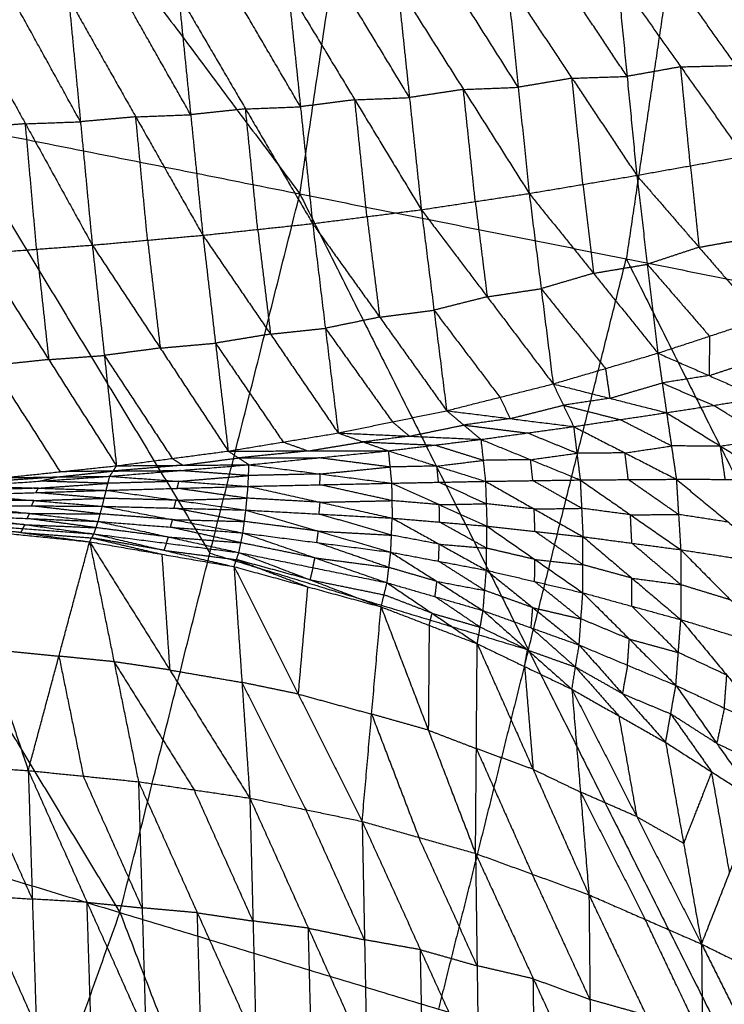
# Model space of a CAD drawing. Header units: millimetres. Extents: x -106 to 110, y -96 to 120.
# Tile 688 of 1020: x 72 to 79, y -11 to -1. Entities that reach past the tile are written whole.
import ezdxf

# ---------------------------------------------------------------- set-up
doc = ezdxf.new("R2010")
doc.units = ezdxf.units.MM
doc.header["$MEASUREMENT"] = 0
doc.layers.add('Default', color=7, linetype='Continuous', true_color=0x000000)

msp = doc.modelspace()

# ---------------------------------------------------------------- linework, layer by layer
at = {"layer": 'Default'}
for points in [[(68.8836, 5.3501, 4.1879), (71.8404, 1.3946, 4.4319), (74.7971, -2.5609, 4.6759)], [(74.7971, -2.5609, 4.6759), (75.3328, 1.0506, 4.6759), (75.8685, 4.6621, 4.6759)], [(75.8685, 4.6621, 4.6759), (78.5518, 0.4103, 5.1322), (81.235, -3.8414, 5.5886)], [(78.5518, 0.4103, 5.1322), (78.2839, -1.3954, 5.1322), (78.016, -3.2012, 5.1322)], [(76.8418, -0.4638, -0.7797), (76.9503, -1.5102, -0.3114), (77.0588, -2.5565, 0.1568)], [(76.8418, -0.4638, -0.7797), (77.4805, -1.4212, -0.1803), (78.1191, -2.3786, 0.419)], [(78.0237, -1.4032, -0.0255), (77.7043, -0.9245, -0.3251), (77.385, -0.4458, -0.6248)], [(77.9282, -0.4278, -0.4699), (78.0237, -1.4032, -0.0255), (78.1191, -2.3786, 0.419)], [(77.9282, -0.4278, -0.4699), (78.5526, -1.3085, 0.1173), (79.177, -2.1892, 0.7045)], [(79.098, -1.2955, 0.2883), (78.7858, -0.8551, -0.0053), (78.4736, -0.4148, -0.2989)], [(74.8033, -1.7023, -0.8018), (74.4727, -1.1371, -1.1078), (74.1421, -0.5718, -1.4138)], [(74.6835, -0.5506, -1.3042), (74.8033, -1.7023, -0.8018), (74.923, -2.854, -0.2994)], [(74.6835, -0.5506, -1.3042), (75.3392, -1.6337, -0.6933), (75.9948, -2.7169, -0.0823)], [(75.878, -1.6118, -0.5698), (75.5502, -1.0702, -0.8752), (75.2224, -0.5287, -1.1807)], [(75.7612, -0.5067, -1.0572), (75.878, -1.6118, -0.5698), (75.9948, -2.7169, -0.0823)], [(75.7612, -0.5067, -1.0572), (76.41, -1.5316, -0.4502), (77.0588, -2.5565, 0.1568)], [(76.9503, -1.5102, -0.3114), (76.6259, -0.9977, -0.6149), (76.3015, -0.4853, -0.9184)], [(71.4325, -0.6742, -1.8775), (72.0915, -1.87, -1.274), (72.7504, -3.0657, -0.6706)], [(72.634, -1.8502, -1.1924), (72.3045, -1.2523, -1.4942), (71.9751, -0.6544, -1.7959)], [(72.5176, -0.6346, -1.7143), (72.634, -1.8502, -1.1924), (72.7504, -3.0657, -0.6706)], [(72.5176, -0.6346, -1.7143), (73.1792, -1.8017, -1.105), (73.8407, -2.9688, -0.4958)], [(73.7207, -1.7809, -1.0096), (73.3899, -1.1974, -1.3142), (73.0591, -0.6138, -1.6189)], [(73.6006, -0.5931, -1.5235), (73.7207, -1.7809, -1.0096), (73.8407, -2.9688, -0.4958)], [(73.6006, -0.5931, -1.5235), (74.2618, -1.7235, -0.9115), (74.923, -2.854, -0.2994)], [(67.9133, -1.1916, 4.1879), (70.4681, -5.4178, 4.4319), (73.0229, -9.6441, 4.6759)], [(67.9133, -1.1916, 4.1879), (71.3552, -1.8762, 4.4319), (74.7971, -2.5609, 4.6759)], [(78.5526, -1.3085, 0.1173), (78.2881, -1.3558, 0.0459), (78.0237, -1.4032, -0.0255)], [(78.5526, -1.3085, 0.1173), (78.8253, -1.302, 0.2028), (79.098, -1.2955, 0.2883)], [(78.6481, -2.2839, 0.5618), (78.6003, -1.7962, 0.3395), (78.5526, -1.3085, 0.1173)], [(77.4805, -1.4212, -0.1803), (77.2154, -1.4657, -0.2459), (76.9503, -1.5102, -0.3114)], [(77.4805, -1.4212, -0.1803), (77.7521, -1.4122, -0.1029), (78.0237, -1.4032, -0.0255)], [(77.589, -2.4676, 0.2879), (77.5347, -1.9444, 0.0538), (77.4805, -1.4212, -0.1803)], [(76.41, -1.5316, -0.4502), (76.144, -1.5717, -0.51), (75.878, -1.6118, -0.5698)], [(76.41, -1.5316, -0.4502), (76.6802, -1.5209, -0.3808), (76.9503, -1.5102, -0.3114)], [(76.5268, -2.6367, 0.0372), (76.4684, -2.0842, -0.2065), (76.41, -1.5316, -0.4502)], [(75.3392, -1.6337, -0.6933), (75.0712, -1.668, -0.7475), (74.8033, -1.7023, -0.8018)], [(75.3392, -1.6337, -0.6933), (75.6086, -1.6228, -0.6315), (75.878, -1.6118, -0.5698)], [(75.4589, -2.7854, -0.1909), (75.3991, -2.2096, -0.4421), (75.3392, -1.6337, -0.6933)], [(74.2618, -1.7235, -0.9115), (73.9913, -1.7522, -0.9605), (73.7207, -1.7809, -1.0096)], [(74.2618, -1.7235, -0.9115), (74.5326, -1.7129, -0.8566), (74.8033, -1.7023, -0.8018)], [(74.3819, -2.9114, -0.3976), (74.3219, -2.3175, -0.6545), (74.2618, -1.7235, -0.9115)], [(73.1792, -1.8017, -1.105), (72.9066, -1.8259, -1.1487), (72.634, -1.8502, -1.1924)], [(73.1792, -1.8017, -1.105), (73.4499, -1.7913, -1.0573), (73.7207, -1.7809, -1.0096)], [(73.2956, -3.0172, -0.5832), (73.2374, -2.4095, -0.8441), (73.1792, -1.8017, -1.105)], [(71.3552, -1.8762, 4.4319), (72.6326, -3.9893, 4.5539), (73.91, -6.1025, 4.6759)], [(72.0915, -1.87, -1.274), (71.8172, -1.8904, -1.3124), (71.5429, -1.9109, -1.3508)], [(72.0915, -1.87, -1.274), (72.3627, -1.8601, -1.2332), (72.634, -1.8502, -1.1924)], [(72.2018, -3.1066, -0.7474), (72.1466, -2.4883, -1.0107), (72.0915, -1.87, -1.274)], [(78.1191, -2.3786, 0.419), (78.6481, -2.2839, 0.5618), (79.177, -2.1892, 0.7045)], [(78.6481, -2.2839, 0.5618), (78.6905, -2.6856, 0.9132), (78.7329, -3.0873, 1.2647)], [(77.0588, -2.5565, 0.1568), (77.589, -2.4676, 0.2879), (78.1191, -2.3786, 0.419)], [(78.1191, -2.3786, 0.419), (78.2231, -3.2549, 1.1738), (78.3271, -4.1311, 1.9287)], [(78.1191, -2.3786, 0.419), (78.7329, -3.0873, 1.2647), (79.3467, -3.796, 2.1105)], [(77.589, -2.4676, 0.2879), (77.641, -2.9057, 0.6653), (77.693, -3.3438, 1.0427)], [(73.0229, -9.6441, 4.6759), (73.91, -6.1025, 4.6759), (74.7971, -2.5609, 4.6759)], [(74.7971, -2.5609, 4.6759), (77.0507, -7.0552, 5.1322), (79.3042, -11.5495, 5.5886)], [(74.7971, -2.5609, 4.6759), (78.016, -3.2012, 5.1322), (81.235, -3.8414, 5.5886)], [(75.9948, -2.7169, -0.0823), (76.5268, -2.6367, 0.0372), (77.0588, -2.5565, 0.1568)], [(77.0588, -2.5565, 0.1568), (77.1766, -3.4953, 0.9565), (77.2945, -4.4341, 1.7562)], [(77.0588, -2.5565, 0.1568), (77.693, -3.3438, 1.0427), (78.3271, -4.1311, 1.9287)], [(74.923, -2.854, -0.2994), (75.4589, -2.7854, -0.1909), (75.9948, -2.7169, -0.0823)], [(75.9948, -2.7169, -0.0823), (76.1199, -3.7075, 0.7552), (76.245, -4.6981, 1.5926)], [(75.9948, -2.7169, -0.0823), (76.6446, -3.5755, 0.8369), (77.2945, -4.4341, 1.7562)], [(76.5268, -2.6367, 0.0372), (76.5857, -3.1061, 0.4371), (76.6446, -3.5755, 0.8369)], [(75.4589, -2.7854, -0.1909), (75.5215, -3.2807, 0.2279), (75.584, -3.776, 0.6466)], [(73.8407, -2.9688, -0.4958), (74.3819, -2.9114, -0.3976), (74.923, -2.854, -0.2994)], [(74.3819, -2.9114, -0.3976), (74.4449, -3.4273, 0.0367), (74.5078, -3.9432, 0.471)], [(74.923, -2.854, -0.2994), (75.049, -3.8858, 0.5691), (75.1749, -4.9177, 1.4377)], [(74.923, -2.854, -0.2994), (75.584, -3.776, 0.6466), (76.245, -4.6981, 1.5926)], [(72.7504, -3.0657, -0.6706), (73.2956, -3.0172, -0.5832), (73.8407, -2.9688, -0.4958)], [(73.8407, -2.9688, -0.4958), (73.9655, -4.0324, 0.3984), (74.0902, -5.096, 1.2926)], [(73.8407, -2.9688, -0.4958), (74.5078, -3.9432, 0.471), (75.1749, -4.9177, 1.4377)], [(78.7329, -3.0873, 1.2647), (78.9974, -3.04, 1.3361), (79.2619, -2.9926, 1.4075)], [(71.6533, -3.1475, -0.8241), (72.2018, -3.1066, -0.7474), (72.7504, -3.0657, -0.6706)], [(72.7504, -3.0657, -0.6706), (72.8695, -4.1534, 0.2434), (72.9886, -5.2412, 1.1574)], [(72.7504, -3.0657, -0.6706), (73.4203, -4.0809, 0.311), (74.0902, -5.096, 1.2926)], [(73.2956, -3.0172, -0.5832), (73.3579, -3.5491, -0.1361), (73.4203, -4.0809, 0.311)], [(78.7329, -3.0873, 1.2647), (78.478, -3.1711, 1.2193), (78.2231, -3.2549, 1.1738)], [(71.6533, -3.1475, -0.8241), (72.321, -4.1943, 0.1666), (72.9886, -5.2412, 1.1574)], [(72.2018, -3.1066, -0.7474), (72.2614, -3.6505, -0.2904), (72.321, -4.1943, 0.1666)], [(77.0507, -7.0552, 5.1322), (77.5334, -5.1282, 5.1322), (78.016, -3.2012, 5.1322)], [(78.016, -3.2012, 5.1322), (79.1428, -5.4483, 5.3604), (80.2696, -7.6955, 5.5886)], [(77.693, -3.3438, 1.0427), (77.958, -3.2993, 1.1083), (78.2231, -3.2549, 1.1738)], [(78.2231, -3.2549, 1.1738), (78.53, -3.6092, 1.5967), (78.8369, -3.9635, 2.0196)], [(77.693, -3.3438, 1.0427), (77.4348, -3.4196, 0.9996), (77.1766, -3.4953, 0.9565)], [(76.6446, -3.5755, 0.8369), (76.3823, -3.6415, 0.796), (76.1199, -3.7075, 0.7552)], [(76.6446, -3.5755, 0.8369), (76.9106, -3.5354, 0.8967), (77.1766, -3.4953, 0.9565)], [(77.1766, -3.4953, 0.9565), (77.4937, -3.889, 1.3995), (77.8108, -4.2826, 1.8424)], [(75.584, -3.776, 0.6466), (75.3165, -3.8309, 0.6079), (75.049, -3.8858, 0.5691)], [(75.584, -3.776, 0.6466), (75.852, -3.7418, 0.7009), (76.1199, -3.7075, 0.7552)], [(76.1199, -3.7075, 0.7552), (76.4448, -4.1368, 1.2148), (76.7697, -4.5661, 1.6744)], [(78.3271, -4.1311, 1.9287), (78.8369, -3.9635, 2.0196), (79.3467, -3.796, 2.1105)], [(74.5078, -3.9432, 0.471), (74.2367, -3.9878, 0.4347), (73.9655, -4.0324, 0.3984)], [(74.5078, -3.9432, 0.471), (74.7784, -3.9145, 0.52), (75.049, -3.8858, 0.5691)], [(75.049, -3.8858, 0.5691), (75.3795, -4.3468, 1.0421), (75.71, -4.8079, 1.5152)], [(78.8369, -3.9635, 2.0196), (78.8347, -4.1579, 1.8631), (78.8324, -4.3523, 1.7067)], [(73.4203, -4.0809, 0.311), (73.6929, -4.0566, 0.3547), (73.9655, -4.0324, 0.3984)], [(73.9655, -4.0324, 0.3984), (74.299, -4.5196, 0.8818), (74.6326, -5.0068, 1.3651)], [(72.321, -4.1943, 0.1666), (72.5952, -4.1739, 0.205), (72.8695, -4.1534, 0.2434)], [(73.4203, -4.0809, 0.311), (73.1449, -4.1172, 0.2772), (72.8695, -4.1534, 0.2434)], [(72.8695, -4.1534, 0.2434), (73.2045, -4.661, 0.7342), (73.5394, -5.1686, 1.225)], [(77.2945, -4.4341, 1.7562), (77.8108, -4.2826, 1.8424), (78.3271, -4.1311, 1.9287)], [(78.3271, -4.1311, 1.9287), (78.3702, -4.4244, 1.6682), (78.4132, -4.7177, 1.4077)], [(78.3271, -4.1311, 1.9287), (78.8324, -4.3523, 1.7067), (79.3377, -4.5734, 1.4847)], [(72.321, -4.1943, 0.1666), (72.0431, -4.2237, 0.1355), (71.7652, -4.2532, 0.1045)], [(71.7652, -4.2532, 0.1045), (72.0991, -4.7766, 0.5998), (72.4329, -5.3, 1.0952)], [(78.8324, -4.3523, 1.7067), (79.0873, -4.2685, 1.7522), (79.3422, -4.1847, 1.7976)], [(77.8108, -4.2826, 1.8424), (77.8323, -4.4292, 1.7122), (77.8538, -4.5759, 1.582)], [(78.8324, -4.3523, 1.7067), (78.6013, -4.3883, 1.6875), (78.3702, -4.4244, 1.6682)], [(76.245, -4.6981, 1.5926), (76.7697, -4.5661, 1.6744), (77.2945, -4.4341, 1.7562)], [(77.2945, -4.4341, 1.7562), (77.3955, -4.6443, 1.5456), (77.4965, -4.8544, 1.3351)], [(77.2945, -4.4341, 1.7562), (77.8538, -4.5759, 1.582), (78.4132, -4.7177, 1.4077)], [(77.8538, -4.5759, 1.582), (78.112, -4.5001, 1.6251), (78.3702, -4.4244, 1.6682)], [(78.3702, -4.4244, 1.6682), (78.6228, -4.535, 1.5572), (78.8754, -4.6455, 1.4462)], [(76.7697, -4.5661, 1.6744), (76.8202, -4.6712, 1.5691), (76.8708, -4.7762, 1.4638)], [(76.8708, -4.7762, 1.4638), (77.1331, -4.7102, 1.5047), (77.3955, -4.6443, 1.5456)], [(77.8538, -4.5759, 1.582), (77.6247, -4.6101, 1.5638), (77.3955, -4.6443, 1.5456)], [(77.3955, -4.6443, 1.5456), (77.6752, -4.7151, 1.4585), (77.9548, -4.786, 1.3714)], [(78.4132, -4.7177, 1.4077), (78.8754, -4.6455, 1.4462), (79.3377, -4.5734, 1.4847)], [(79.4059, -4.9746, 1.3272), (79.1407, -4.8101, 1.3867), (78.8754, -4.6455, 1.4462)], [(75.1749, -4.9177, 1.4377), (75.71, -4.8079, 1.5152), (76.245, -4.6981, 1.5926)], [(76.245, -4.6981, 1.5926), (76.4136, -4.8396, 1.4289), (76.5822, -4.9811, 1.2653)], [(76.245, -4.6981, 1.5926), (76.8708, -4.7762, 1.4638), (77.4965, -4.8544, 1.3351)], [(77.4965, -4.8544, 1.3351), (77.9548, -4.786, 1.3714), (78.4132, -4.7177, 1.4077)], [(78.4132, -4.7177, 1.4077), (78.4614, -5.0458, 1.2676), (78.5097, -5.374, 1.1275)], [(78.4132, -4.7177, 1.4077), (78.9436, -5.0467, 1.2886), (79.4741, -5.3758, 1.1696)], [(75.71, -4.8079, 1.5152), (75.7943, -4.8786, 1.4333), (75.8786, -4.9494, 1.3515)], [(75.8786, -4.9494, 1.3515), (76.1461, -4.8945, 1.3902), (76.4136, -4.8396, 1.4289)], [(76.8708, -4.7762, 1.4638), (76.6422, -4.8079, 1.4464), (76.4136, -4.8396, 1.4289)], [(76.4136, -4.8396, 1.4289), (76.7265, -4.8787, 1.3646), (77.0394, -4.9178, 1.3002)], [(78.4614, -5.0458, 1.2676), (78.2081, -4.9159, 1.3195), (77.9548, -4.786, 1.3714)], [(74.0902, -5.096, 1.2926), (74.6326, -5.0068, 1.3651), (75.1749, -4.9177, 1.4377)], [(75.1749, -4.9177, 1.4377), (75.4222, -5.0057, 1.3178), (75.6694, -5.0937, 1.1979)], [(75.1749, -4.9177, 1.4377), (75.8786, -4.9494, 1.3515), (76.5822, -4.9811, 1.2653)], [(75.8786, -4.9494, 1.3515), (75.6504, -4.9775, 1.3346), (75.4222, -5.0057, 1.3178)], [(76.5822, -4.9811, 1.2653), (77.0394, -4.9178, 1.3002), (77.4965, -4.8544, 1.3351)], [(77.5291, -5.1174, 1.2123), (77.2842, -5.0176, 1.2562), (77.0394, -4.9178, 1.3002)], [(77.4965, -4.8544, 1.3351), (77.5291, -5.1174, 1.2123), (77.5618, -5.3804, 1.0895)], [(77.4965, -4.8544, 1.3351), (78.0031, -5.1142, 1.2313), (78.5097, -5.374, 1.1275)], [(74.6326, -5.0068, 1.3651), (74.7562, -5.0508, 1.3052), (74.8798, -5.0949, 1.2452)], [(74.8798, -5.0949, 1.2452), (75.151, -5.0503, 1.2815), (75.4222, -5.0057, 1.3178)], [(75.4222, -5.0057, 1.3178), (75.774, -5.0215, 1.2747), (76.1258, -5.0374, 1.2316)], [(75.6694, -5.0937, 1.1979), (76.1258, -5.0374, 1.2316), (76.5822, -4.9811, 1.2653)], [(76.6047, -5.1876, 1.1596), (76.3652, -5.1125, 1.1956), (76.1258, -5.0374, 1.2316)], [(76.5822, -4.9811, 1.2653), (76.6047, -5.1876, 1.1596), (76.6272, -5.3941, 1.0539)], [(76.5822, -4.9811, 1.2653), (77.072, -5.1808, 1.1774), (77.5618, -5.3804, 1.0895)], [(78.0031, -5.1142, 1.2313), (78.2323, -5.08, 1.2495), (78.4614, -5.0458, 1.2676)], [(78.9436, -5.0467, 1.2886), (78.7025, -5.0463, 1.2781), (78.4614, -5.0458, 1.2676)], [(78.9436, -5.0467, 1.2886), (79.1748, -5.0107, 1.3079), (79.4059, -4.9746, 1.3272)], [(72.9886, -5.2412, 1.1574), (73.5394, -5.1686, 1.225), (74.0902, -5.096, 1.2926)], [(74.0902, -5.096, 1.2926), (74.8798, -5.0949, 1.2452), (75.6694, -5.0937, 1.1979)], [(74.0902, -5.096, 1.2926), (74.1929, -5.1635, 1.1979), (74.2955, -5.231, 1.1032)], [(74.8798, -5.0949, 1.2452), (74.5363, -5.1292, 1.2216), (74.1929, -5.1635, 1.1979)], [(74.2955, -5.231, 1.1032), (74.9824, -5.1623, 1.1505), (75.6694, -5.0937, 1.1979)], [(75.6694, -5.0937, 1.1979), (75.6855, -5.2531, 1.1087), (75.7016, -5.4125, 1.0194)], [(75.6694, -5.0937, 1.1979), (76.1483, -5.2439, 1.1259), (76.6272, -5.3941, 1.0539)], [(77.072, -5.1808, 1.1774), (77.3006, -5.1491, 1.1948), (77.5291, -5.1174, 1.2123)], [(78.0031, -5.1142, 1.2313), (77.7661, -5.1158, 1.2218), (77.5291, -5.1174, 1.2123)], [(78.0357, -5.3772, 1.1085), (78.0194, -5.2457, 1.1699), (78.0031, -5.1142, 1.2313)], [(78.9919, -5.3749, 1.1486), (78.9678, -5.2108, 1.2186), (78.9436, -5.0467, 1.2886)], [(72.9225, -5.3447, 1.01), (73.609, -5.2879, 1.0566), (74.2955, -5.231, 1.1032)], [(73.6421, -5.2361, 1.1303), (73.2988, -5.2645, 1.107), (72.9556, -5.2929, 1.0837)], [(72.9886, -5.2412, 1.1574), (73.6421, -5.2361, 1.1303), (74.2955, -5.231, 1.1032)], [(73.5394, -5.1686, 1.225), (73.5908, -5.2023, 1.1776), (73.6421, -5.2361, 1.1303)], [(73.6421, -5.2361, 1.1303), (73.9175, -5.1998, 1.1641), (74.1929, -5.1635, 1.1979)], [(74.1929, -5.1635, 1.1979), (74.5877, -5.1629, 1.1742), (74.9824, -5.1623, 1.1505)], [(74.2867, -5.4437, 0.9684), (74.2911, -5.3374, 1.0358), (74.2955, -5.231, 1.1032)], [(74.2955, -5.231, 1.1032), (74.9985, -5.3217, 1.0613), (75.7016, -5.4125, 1.0194)], [(75.6855, -5.2531, 1.1087), (75.334, -5.2077, 1.1296), (74.9824, -5.1623, 1.1505)], [(76.1483, -5.2439, 1.1259), (76.3765, -5.2157, 1.1427), (76.6047, -5.1876, 1.1596)], [(77.072, -5.1808, 1.1774), (76.8383, -5.1842, 1.1685), (76.6047, -5.1876, 1.1596)], [(77.0945, -5.3872, 1.0717), (77.0832, -5.284, 1.1245), (77.072, -5.1808, 1.1774)], [(71.8772, -5.3589, 1.033), (72.4329, -5.3, 1.0952), (72.9886, -5.2412, 1.1574)], [(72.3998, -5.3518, 1.0215), (72.6777, -5.3224, 1.0526), (72.9556, -5.2929, 1.0837)], [(72.9556, -5.2929, 1.0837), (72.6942, -5.2965, 1.0895), (72.4329, -5.3, 1.0952)], [(72.9225, -5.3447, 1.01), (72.9556, -5.2929, 1.0837), (72.9886, -5.2412, 1.1574)], [(72.9556, -5.2929, 1.0837), (73.2823, -5.2904, 1.0702), (73.609, -5.2879, 1.0566)], [(73.6046, -5.3942, 0.9892), (73.9479, -5.3658, 1.0125), (74.2911, -5.3374, 1.0358)], [(74.2911, -5.3374, 1.0358), (73.9501, -5.3126, 1.0462), (73.609, -5.2879, 1.0566)], [(74.9985, -5.3217, 1.0613), (74.6448, -5.3296, 1.0486), (74.2911, -5.3374, 1.0358)], [(74.9942, -5.4281, 0.9939), (74.9963, -5.3749, 1.0276), (74.9985, -5.3217, 1.0613)], [(74.9985, -5.3217, 1.0613), (75.342, -5.2874, 1.085), (75.6855, -5.2531, 1.1087)], [(76.1483, -5.2439, 1.1259), (75.9169, -5.2485, 1.1173), (75.6855, -5.2531, 1.1087)], [(76.1644, -5.4033, 1.0367), (76.1563, -5.3236, 1.0813), (76.1483, -5.2439, 1.1259)], [(71.5492, -5.44, 0.9166), (72.2358, -5.3923, 0.9633), (72.9225, -5.3447, 1.01)], [(72.3998, -5.3518, 1.0215), (72.0565, -5.3756, 0.9982), (71.7132, -5.3994, 0.9748)], [(71.8772, -5.3589, 1.033), (72.3998, -5.3518, 1.0215), (72.9225, -5.3447, 1.01)], [(72.2186, -5.4616, 0.915), (72.5619, -5.4378, 0.9383), (72.9052, -5.4139, 0.9617)], [(72.2358, -5.3923, 0.9633), (72.3178, -5.3721, 0.9924), (72.3998, -5.3518, 1.0215)], [(72.9052, -5.4139, 0.9617), (72.5705, -5.4031, 0.9625), (72.2358, -5.3923, 0.9633)], [(72.8879, -5.4832, 0.9133), (72.9052, -5.4139, 0.9617), (72.9225, -5.3447, 1.01)], [(73.6046, -5.3942, 0.9892), (73.2549, -5.4041, 0.9754), (72.9052, -5.4139, 0.9617)], [(72.9225, -5.3447, 1.01), (73.6046, -5.3942, 0.9892), (74.2867, -5.4437, 0.9684)], [(73.5873, -5.4634, 0.9409), (73.596, -5.4288, 0.965), (73.6046, -5.3942, 0.9892)], [(74.2867, -5.4437, 0.9684), (74.9942, -5.4281, 0.9939), (75.7016, -5.4125, 1.0194)], [(75.7045, -5.5846, 1.0022), (75.3493, -5.5063, 0.9981), (74.9942, -5.4281, 0.9939)], [(75.7016, -5.4125, 1.0194), (76.1644, -5.4033, 1.0367), (76.6272, -5.3941, 1.0539)], [(75.7016, -5.4125, 1.0194), (75.7045, -5.5846, 1.0022), (75.7075, -5.7567, 0.985)], [(75.7016, -5.4125, 1.0194), (76.172, -5.6243, 1.0175), (76.6425, -5.8361, 1.0155)], [(76.6348, -5.6151, 1.0347), (76.3996, -5.5092, 1.0357), (76.1644, -5.4033, 1.0367)], [(76.6272, -5.3941, 1.0539), (77.0945, -5.3872, 1.0717), (77.5618, -5.3804, 1.0895)], [(76.6272, -5.3941, 1.0539), (76.6348, -5.6151, 1.0347), (76.6425, -5.8361, 1.0155)], [(76.6272, -5.3941, 1.0539), (77.108, -5.667, 1.051), (77.5888, -5.9399, 1.0481)], [(77.5753, -5.6601, 1.0688), (77.3349, -5.5237, 1.0703), (77.0945, -5.3872, 1.0717)], [(77.5618, -5.3804, 1.0895), (78.0357, -5.3772, 1.1085), (78.5097, -5.374, 1.1275)], [(77.5618, -5.3804, 1.0895), (77.5753, -5.6601, 1.0688), (77.5888, -5.9399, 1.0481)], [(77.5618, -5.3804, 1.0895), (78.0572, -5.7243, 1.0869), (78.5526, -6.0683, 1.0843)], [(78.5311, -5.7211, 1.1059), (78.2834, -5.5492, 1.1072), (78.0357, -5.3772, 1.1085)], [(78.5097, -5.374, 1.1275), (78.5311, -5.7211, 1.1059), (78.5526, -6.0683, 1.0843)], [(78.5097, -5.374, 1.1275), (78.9919, -5.3749, 1.1486), (79.4741, -5.3758, 1.1696)], [(78.5097, -5.374, 1.1275), (79.0223, -5.7969, 1.1266), (79.5349, -6.2198, 1.1257)], [(71.502, -5.5277, 0.8507), (72.195, -5.5054, 0.882), (72.8879, -5.4832, 0.9133)], [(71.502, -5.5277, 0.8507), (72.1755, -5.5839, 0.8709), (72.8489, -5.6401, 0.8911)], [(72.2186, -5.4616, 0.915), (71.8721, -5.4727, 0.8993), (71.5256, -5.4839, 0.8836)], [(71.5492, -5.44, 0.9166), (72.2186, -5.4616, 0.915), (72.8879, -5.4832, 0.9133)], [(72.195, -5.5054, 0.882), (72.2068, -5.4835, 0.8985), (72.2186, -5.4616, 0.915)], [(72.8684, -5.5616, 0.9022), (72.5317, -5.5335, 0.8921), (72.195, -5.5054, 0.882)], [(72.8489, -5.6401, 0.8911), (72.8684, -5.5616, 0.9022), (72.8879, -5.4832, 0.9133)], [(72.8879, -5.4832, 0.9133), (73.5873, -5.4634, 0.9409), (74.2867, -5.4437, 0.9684)], [(72.8879, -5.4832, 0.9133), (73.5765, -5.5803, 0.9264), (74.2651, -5.6774, 0.9396)], [(74.2759, -5.5606, 0.954), (73.9316, -5.512, 0.9474), (73.5873, -5.4634, 0.9409)], [(74.2651, -5.6774, 0.9396), (74.2759, -5.5606, 0.954), (74.2867, -5.4437, 0.9684)], [(74.2867, -5.4437, 0.9684), (74.9971, -5.6002, 0.9767), (75.7075, -5.7567, 0.985)], [(72.1755, -5.5839, 0.8709), (71.8269, -5.582, 0.8568), (71.4784, -5.58, 0.8427)], [(72.1518, -5.6362, 0.863), (72.1636, -5.6101, 0.8669), (72.1755, -5.5839, 0.8709)], [(72.1755, -5.5839, 0.8709), (72.5219, -5.5728, 0.8866), (72.8684, -5.5616, 0.9022)], [(73.5765, -5.5803, 0.9264), (73.2225, -5.571, 0.9143), (72.8684, -5.5616, 0.9022)], [(73.557, -5.6588, 0.9153), (73.5668, -5.6195, 0.9209), (73.5765, -5.5803, 0.9264)], [(73.5765, -5.5803, 0.9264), (73.9262, -5.5704, 0.9402), (74.2759, -5.5606, 0.954)], [(74.9971, -5.6002, 0.9767), (74.6365, -5.5804, 0.9653), (74.2759, -5.5606, 0.954)], [(74.9863, -5.717, 0.9623), (74.9917, -5.6586, 0.9695), (74.9971, -5.6002, 0.9767)], [(74.9971, -5.6002, 0.9767), (75.3508, -5.5924, 0.9895), (75.7045, -5.5846, 1.0022)], [(76.172, -5.6243, 1.0175), (75.9383, -5.6044, 1.0099), (75.7045, -5.5846, 1.0022)], [(76.172, -5.6243, 1.0175), (76.4034, -5.6197, 1.0261), (76.6348, -5.6151, 1.0347)], [(76.175, -5.7964, 1.0003), (76.1735, -5.7103, 1.0089), (76.172, -5.6243, 1.0175)], [(77.108, -5.667, 1.051), (76.8714, -5.641, 1.0428), (76.6348, -5.6151, 1.0347)], [(72.1317, -5.7111, 0.8781), (71.7819, -5.6964, 0.8609), (71.432, -5.6818, 0.8438)], [(71.4547, -5.6323, 0.8348), (72.1317, -5.7111, 0.8781), (72.8088, -5.7898, 0.9214)], [(71.4547, -5.6323, 0.8348), (72.1518, -5.6362, 0.863), (72.8489, -5.6401, 0.8911)], [(72.109, -5.7605, 0.8871), (72.1204, -5.7358, 0.8826), (72.1317, -5.7111, 0.8781)], [(72.1317, -5.7111, 0.8781), (72.4803, -5.713, 0.8922), (72.8288, -5.715, 0.9063)], [(72.8288, -5.715, 0.9063), (72.4903, -5.6756, 0.8846), (72.1518, -5.6362, 0.863)], [(72.8088, -5.7898, 0.9214), (72.8288, -5.715, 0.9063), (72.8489, -5.6401, 0.8911)], [(73.5422, -5.7714, 0.9393), (73.1855, -5.7432, 0.9228), (72.8288, -5.715, 0.9063)], [(72.8489, -5.6401, 0.8911), (73.5422, -5.7714, 0.9393), (74.2356, -5.9026, 0.9874)], [(72.8489, -5.6401, 0.8911), (73.557, -5.6588, 0.9153), (74.2651, -5.6774, 0.9396)], [(74.2504, -5.79, 0.9635), (73.9037, -5.7244, 0.9394), (73.557, -5.6588, 0.9153)], [(74.2356, -5.9026, 0.9874), (74.2504, -5.79, 0.9635), (74.2651, -5.6774, 0.9396)], [(74.2651, -5.6774, 0.9396), (74.9794, -5.8851, 0.9982), (75.6937, -6.0927, 1.0569)], [(74.2651, -5.6774, 0.9396), (74.9863, -5.717, 0.9623), (75.7075, -5.7567, 0.985)], [(75.7006, -5.9247, 1.0209), (75.3435, -5.8209, 0.9916), (74.9863, -5.717, 0.9623)], [(77.108, -5.667, 1.051), (77.3416, -5.6635, 1.0599), (77.5753, -5.6601, 1.0688)], [(77.1156, -5.888, 1.0318), (77.1118, -5.7775, 1.0414), (77.108, -5.667, 1.051)], [(78.0572, -5.7243, 1.0869), (77.8162, -5.6922, 1.0779), (77.5753, -5.6601, 1.0688)], [(78.0572, -5.7243, 1.0869), (78.2942, -5.7227, 1.0964), (78.5311, -5.7211, 1.1059)], [(78.0707, -6.0041, 1.0662), (78.0639, -5.8642, 1.0766), (78.0572, -5.7243, 1.0869)], [(79.0223, -5.7969, 1.1266), (78.7767, -5.759, 1.1163), (78.5311, -5.7211, 1.1059)], [(71.3652, -5.8076, 0.9106), (72.0446, -5.899, 1.0288), (72.7241, -5.9903, 1.147)], [(71.3652, -5.8076, 0.9106), (72.0657, -5.86, 0.962), (72.7662, -5.9124, 1.0134)], [(72.0877, -5.8218, 0.9331), (71.7375, -5.7956, 0.9074), (71.3872, -5.7694, 0.8817)], [(71.4093, -5.7312, 0.8528), (72.0877, -5.8218, 0.9331), (72.7662, -5.9124, 1.0134)], [(71.4093, -5.7312, 0.8528), (72.109, -5.7605, 0.8871), (72.8088, -5.7898, 0.9214)], [(72.0657, -5.86, 0.962), (72.0767, -5.8409, 0.9476), (72.0877, -5.8218, 0.9331)], [(72.0877, -5.8218, 0.9331), (72.4376, -5.8365, 0.9502), (72.7875, -5.8511, 0.9674)], [(72.7875, -5.8511, 0.9674), (72.4483, -5.8058, 0.9272), (72.109, -5.7605, 0.8871)], [(72.7662, -5.9124, 1.0134), (72.7875, -5.8511, 0.9674), (72.8088, -5.7898, 0.9214)], [(72.8088, -5.7898, 0.9214), (73.5022, -5.9431, 1.0235), (74.1956, -6.0964, 1.1257)], [(72.8088, -5.7898, 0.9214), (73.5222, -5.8462, 0.9544), (74.2356, -5.9026, 0.9874)], [(73.5222, -5.8462, 0.9544), (73.5322, -5.8088, 0.9468), (73.5422, -5.7714, 0.9393)], [(73.5422, -5.7714, 0.9393), (73.8963, -5.7807, 0.9514), (74.2504, -5.79, 0.9635)], [(74.9794, -5.8851, 0.9982), (74.6149, -5.8375, 0.9808), (74.2504, -5.79, 0.9635)], [(75.6937, -6.0927, 1.0569), (75.7006, -5.9247, 1.0209), (75.7075, -5.7567, 0.985)], [(75.7075, -5.7567, 0.985), (76.1719, -6.0137, 1.0453), (76.6364, -6.2707, 1.1056)], [(75.7075, -5.7567, 0.985), (76.175, -5.7964, 1.0003), (76.6425, -5.8361, 1.0155)], [(76.6394, -6.0534, 1.0606), (76.4072, -5.9249, 1.0304), (76.175, -5.7964, 1.0003)], [(71.3251, -5.8481, 0.9864), (71.7222, -7.0466, 0.1679), (72.1192, -8.2452, -0.6506)], [(71.3251, -5.8481, 0.9864), (72.0246, -5.9192, 1.0667), (72.7241, -5.9903, 1.147)], [(72.0446, -5.899, 1.0288), (71.6949, -5.8634, 0.9886), (71.3452, -5.8279, 0.9485)], [(72.0657, -5.86, 0.962), (72.0552, -5.8795, 0.9954), (72.0446, -5.899, 1.0288)], [(72.0446, -5.899, 1.0288), (72.3949, -5.9252, 1.0545), (72.7451, -5.9513, 1.0802)], [(72.7241, -5.9903, 1.147), (72.7451, -5.9513, 1.0802), (72.7662, -5.9124, 1.0134)], [(72.7662, -5.9124, 1.0134), (73.4572, -6.0741, 1.1752), (74.1483, -6.2358, 1.337)], [(72.7662, -5.9124, 1.0134), (73.4809, -6.0044, 1.0695), (74.1956, -6.0964, 1.1257)], [(73.5022, -5.9431, 1.0235), (73.1448, -5.8971, 0.9955), (72.7875, -5.8511, 0.9674)], [(74.2156, -5.9995, 1.0565), (73.8689, -5.9229, 1.0055), (73.5222, -5.8462, 0.9544)], [(74.1956, -6.0964, 1.1257), (74.2156, -5.9995, 1.0565), (74.2356, -5.9026, 0.9874)], [(74.2356, -5.9026, 0.9874), (74.946, -6.1484, 1.1205), (75.6565, -6.3941, 1.2537)], [(74.2356, -5.9026, 0.9874), (74.9646, -5.9977, 1.0221), (75.6937, -6.0927, 1.0569)], [(74.9646, -5.9977, 1.0221), (74.972, -5.9414, 1.0102), (74.9794, -5.8851, 0.9982)], [(74.9794, -5.8851, 0.9982), (75.34, -5.9049, 1.0096), (75.7006, -5.9247, 1.0209)], [(76.6364, -6.2707, 1.1056), (76.6394, -6.0534, 1.0606), (76.6425, -5.8361, 1.0155)], [(76.6425, -5.8361, 1.0155), (77.115, -6.1645, 1.0872), (77.5874, -6.493, 1.1589)], [(76.6425, -5.8361, 1.0155), (77.1156, -5.888, 1.0318), (77.5888, -5.9399, 1.0481)], [(77.5881, -6.2164, 1.1035), (77.3519, -6.0522, 1.0676), (77.1156, -5.888, 1.0318)], [(72.1192, -8.2452, -0.6506), (72.4216, -7.1177, 0.2482), (72.7241, -5.9903, 1.147)], [(72.7241, -5.9903, 1.147), (72.965, -7.1727, 0.3427), (73.2059, -8.3551, -0.4615)], [(72.7241, -5.9903, 1.147), (73.4362, -6.113, 1.242), (74.1483, -6.2358, 1.337)], [(72.7241, -5.9903, 1.147), (73.514, -7.2534, 0.4512), (74.304, -8.5166, -0.2446)], [(72.7451, -5.9513, 1.0802), (73.0907, -6.0322, 1.1611), (73.4362, -6.113, 1.242)], [(73.4572, -6.0741, 1.1752), (73.1012, -6.0127, 1.1277), (72.7451, -5.9513, 1.0802)], [(73.4809, -6.0044, 1.0695), (73.4691, -6.0392, 1.1224), (73.4572, -6.0741, 1.1752)], [(73.4809, -6.0044, 1.0695), (73.4916, -5.9737, 1.0465), (73.5022, -5.9431, 1.0235)], [(73.5022, -5.9431, 1.0235), (73.8589, -5.9713, 1.04), (74.2156, -5.9995, 1.0565)], [(74.946, -6.1484, 1.1205), (74.5808, -6.0739, 1.0885), (74.2156, -5.9995, 1.0565)], [(75.6751, -6.2434, 1.1553), (75.3199, -6.1205, 1.0887), (74.9646, -5.9977, 1.0221)], [(76.1719, -6.0137, 1.0453), (75.9363, -5.9692, 1.0331), (75.7006, -5.9247, 1.0209)], [(76.165, -6.1817, 1.0812), (76.1685, -6.0977, 1.0633), (76.1719, -6.0137, 1.0453)], [(76.1719, -6.0137, 1.0453), (76.4057, -6.0335, 1.053), (76.6394, -6.0534, 1.0606)], [(77.5874, -6.493, 1.1589), (77.5881, -6.2164, 1.1035), (77.5888, -5.9399, 1.0481)], [(77.5888, -5.9399, 1.0481), (78.0707, -6.0041, 1.0662), (78.5526, -6.0683, 1.0843)], [(77.5888, -5.9399, 1.0481), (78.0713, -6.3486, 1.1332), (78.5538, -6.7574, 1.2184)], [(78.5532, -6.4128, 1.1513), (78.3119, -6.2085, 1.1088), (78.0707, -6.0041, 1.0662)], [(73.4362, -6.113, 1.242), (73.4751, -6.6832, 0.8466), (73.514, -7.2534, 0.4512)], [(73.4572, -6.0741, 1.1752), (73.8146, -6.1201, 1.2033), (74.172, -6.1661, 1.2313)], [(73.91, -6.1025, 4.6759), (75.4803, -6.5788, 4.904), (77.0507, -7.0552, 5.1322)], [(74.1483, -6.2358, 1.337), (74.172, -6.1661, 1.2313), (74.1956, -6.0964, 1.1257)], [(74.1956, -6.0964, 1.1257), (74.8969, -6.3639, 1.3441), (75.5981, -6.6315, 1.5626)], [(74.1956, -6.0964, 1.1257), (74.9261, -6.2452, 1.1897), (75.6565, -6.3941, 1.2537)], [(75.6565, -6.3941, 1.2537), (75.6751, -6.2434, 1.1553), (75.6937, -6.0927, 1.0569)], [(75.6937, -6.0927, 1.0569), (76.1487, -6.3807, 1.202), (76.6037, -6.6686, 1.3471)], [(75.6937, -6.0927, 1.0569), (76.165, -6.1817, 1.0812), (76.6364, -6.2707, 1.1056)], [(77.115, -6.1645, 1.0872), (76.8772, -6.109, 1.0739), (76.6394, -6.0534, 1.0606)], [(78.5526, -6.0683, 1.0843), (78.5532, -6.4128, 1.1513), (78.5538, -6.7574, 1.2184)], [(78.5526, -6.0683, 1.0843), (79.0433, -6.5633, 1.1847), (79.5339, -7.0584, 1.2851)], [(78.5526, -6.0683, 1.0843), (79.0437, -6.1441, 1.105), (79.5349, -6.2198, 1.1257)], [(74.172, -6.1661, 1.2313), (74.5226, -6.2999, 1.3406), (74.8732, -6.4337, 1.4498)], [(74.8969, -6.3639, 1.3441), (74.5344, -6.265, 1.2877), (74.172, -6.1661, 1.2313)], [(74.9261, -6.2452, 1.1897), (74.936, -6.1968, 1.1551), (74.946, -6.1484, 1.1205)], [(74.946, -6.1484, 1.1205), (75.3106, -6.1959, 1.1379), (75.6751, -6.2434, 1.1553)], [(76.6201, -6.4697, 1.2263), (76.3925, -6.3257, 1.1538), (76.165, -6.1817, 1.0812)], [(77.1119, -6.3818, 1.1322), (77.1134, -6.2732, 1.1097), (77.115, -6.1645, 1.0872)], [(77.115, -6.1645, 1.0872), (77.3515, -6.1905, 1.0953), (77.5881, -6.2164, 1.1035)], [(74.1483, -6.2358, 1.337), (74.2261, -7.3762, 0.5462), (74.304, -8.5166, -0.2446)], [(74.1483, -6.2358, 1.337), (74.7799, -7.491, 0.6694), (75.4116, -8.7462, 0.0018)], [(74.1483, -6.2358, 1.337), (74.8732, -6.4337, 1.4498), (75.5981, -6.6315, 1.5626)], [(74.9261, -6.2452, 1.1897), (74.9115, -6.3046, 1.2669), (74.8969, -6.3639, 1.3441)], [(76.1487, -6.3807, 1.202), (75.9119, -6.312, 1.1786), (75.6751, -6.2434, 1.1553)], [(76.6037, -6.6686, 1.3471), (76.6201, -6.4697, 1.2263), (76.6364, -6.2707, 1.1056)], [(76.6364, -6.2707, 1.1056), (77.0937, -6.6392, 1.2774), (77.551, -7.0077, 1.4492)], [(76.6364, -6.2707, 1.1056), (77.1119, -6.3818, 1.1322), (77.5874, -6.493, 1.1589)], [(78.0713, -6.3486, 1.1332), (77.8297, -6.2825, 1.1183), (77.5881, -6.2164, 1.1035)], [(74.8969, -6.3639, 1.3441), (75.2621, -6.4384, 1.3761), (75.6273, -6.5128, 1.4081)], [(75.5981, -6.6315, 1.5626), (75.6273, -6.5128, 1.4081), (75.6565, -6.3941, 1.2537)], [(75.6565, -6.3941, 1.2537), (76.1012, -6.6948, 1.4922), (76.5459, -6.9955, 1.7307)], [(75.6565, -6.3941, 1.2537), (76.1301, -6.5314, 1.3004), (76.6037, -6.6686, 1.3471)], [(76.1301, -6.5314, 1.3004), (76.1394, -6.456, 1.2512), (76.1487, -6.3807, 1.202)], [(76.1487, -6.3807, 1.202), (76.3844, -6.4252, 1.2142), (76.6201, -6.4697, 1.2263)], [(77.5692, -6.7503, 1.304), (77.3406, -6.5661, 1.2181), (77.1119, -6.3818, 1.1322)], [(78.0706, -6.6252, 1.1886), (78.0709, -6.4869, 1.1609), (78.0713, -6.3486, 1.1332)], [(78.0713, -6.3486, 1.1332), (78.3122, -6.3807, 1.1423), (78.5532, -6.4128, 1.1513)], [(74.8732, -6.4337, 1.4498), (74.8266, -6.9623, 1.0596), (74.7799, -7.491, 0.6694)], [(77.0937, -6.6392, 1.2774), (76.8569, -6.5544, 1.2519), (76.6201, -6.4697, 1.2263)], [(77.551, -7.0077, 1.4492), (77.5692, -6.7503, 1.304), (77.5874, -6.493, 1.1589)], [(77.5874, -6.493, 1.1589), (78.046, -6.9494, 1.3603), (78.5046, -7.4058, 1.5617)], [(77.5874, -6.493, 1.1589), (78.0706, -6.6252, 1.1886), (78.5538, -6.7574, 1.2184)], [(79.0433, -6.5633, 1.1847), (78.7982, -6.4881, 1.168), (78.5532, -6.4128, 1.1513)], [(76.1012, -6.6948, 1.4922), (75.8642, -6.6038, 1.4502), (75.6273, -6.5128, 1.4081)], [(76.5748, -6.8321, 1.5389), (76.3524, -6.6817, 1.4196), (76.1301, -6.5314, 1.3004)], [(75.4116, -8.7462, 0.0018), (75.5048, -7.6888, 0.7822), (75.5981, -6.6315, 1.5626)], [(75.5981, -6.6315, 1.5626), (76.0637, -7.8468, 0.9219), (76.5294, -9.0621, 0.2812)], [(75.5981, -6.6315, 1.5626), (76.072, -6.8135, 1.6466), (76.5459, -6.9955, 1.7307)], [(76.072, -6.8135, 1.6466), (76.0866, -6.7542, 1.5694), (76.1012, -6.6948, 1.4922)], [(76.1012, -6.6948, 1.4922), (76.338, -6.7635, 1.5155), (76.5748, -6.8321, 1.5389)], [(76.5459, -6.9955, 1.7307), (76.5748, -6.8321, 1.5389), (76.6037, -6.6686, 1.3471)], [(76.6037, -6.6686, 1.3471), (77.0417, -7.0562, 1.6307), (77.4796, -7.4437, 1.9142)], [(76.6037, -6.6686, 1.3471), (77.0774, -6.8382, 1.3981), (77.551, -7.0077, 1.4492)], [(77.0774, -6.8382, 1.3981), (77.0855, -6.7387, 1.3378), (77.0937, -6.6392, 1.2774)], [(77.0937, -6.6392, 1.2774), (77.3315, -6.6948, 1.2907), (77.5692, -6.7503, 1.304)], [(78.5292, -7.0816, 1.39), (78.2999, -6.8534, 1.2893), (78.0706, -6.6252, 1.1886)], [(78.046, -6.9494, 1.3603), (77.8076, -6.8499, 1.3322), (77.5692, -6.7503, 1.304)], [(78.5046, -7.4058, 1.5617), (78.5292, -7.0816, 1.39), (78.5538, -6.7574, 1.2184)], [(78.5538, -6.7574, 1.2184), (79.0071, -7.305, 1.4514), (79.4604, -7.8525, 1.6845)], [(78.5538, -6.7574, 1.2184), (79.0438, -6.9079, 1.2517), (79.5339, -7.0584, 1.2851)], [(76.072, -6.8135, 1.6466), (76.0679, -7.3302, 1.2843), (76.0637, -7.8468, 0.9219)], [(77.0417, -7.0562, 1.6307), (76.8082, -6.9441, 1.5848), (76.5748, -6.8321, 1.5389)], [(77.5153, -7.2257, 1.6817), (77.2963, -7.0319, 1.5399), (77.0774, -6.8382, 1.3981)], [(78.0278, -7.2068, 1.5054), (78.0369, -7.0781, 1.4329), (78.046, -6.9494, 1.3603)], [(78.046, -6.9494, 1.3603), (78.2876, -7.0155, 1.3752), (78.5292, -7.0816, 1.39)], [(71.7222, -7.0466, 0.1679), (72.0719, -7.0822, 0.208), (72.4216, -7.1177, 0.2482)], [(77.0507, -7.0552, 5.1322), (76.6071, -8.826, 5.1322), (76.1635, -10.5968, 5.1322)], [(76.5294, -9.0621, 0.2812), (76.5376, -8.0288, 1.0059), (76.5459, -6.9955, 1.7307)], [(76.5459, -6.9955, 1.7307), (77.0127, -7.2196, 1.8225), (77.4796, -7.4437, 1.9142)], [(76.5459, -6.9955, 1.7307), (77.0968, -8.2326, 1.1625), (77.6477, -9.4697, 0.5943)], [(77.0127, -7.2196, 1.8225), (77.0272, -7.1379, 1.7266), (77.0417, -7.0562, 1.6307)], [(77.0417, -7.0562, 1.6307), (77.2785, -7.1409, 1.6562), (77.5153, -7.2257, 1.6817)], [(77.4796, -7.4437, 1.9142), (77.5153, -7.2257, 1.6817), (77.551, -7.0077, 1.4492)], [(77.551, -7.0077, 1.4492), (77.9774, -7.4874, 1.7817), (78.4037, -7.9672, 2.1143)], [(77.551, -7.0077, 1.4492), (78.0278, -7.2068, 1.5054), (78.5046, -7.4058, 1.5617)], [(79.0071, -7.305, 1.4514), (78.7682, -7.1933, 1.4207), (78.5292, -7.0816, 1.39)], [(72.4216, -7.1177, 0.2482), (72.5421, -7.7089, -0.1539), (72.6626, -8.3001, -0.5561)], [(72.965, -7.1727, 0.3427), (72.6933, -7.1452, 0.2955), (72.4216, -7.1177, 0.2482)], [(72.965, -7.1727, 0.3427), (73.36, -7.8043, -0.0052), (73.755, -8.4358, -0.3531)], [(73.514, -7.2534, 0.4512), (73.2395, -7.2131, 0.397), (72.965, -7.1727, 0.3427)], [(73.514, -7.2534, 0.4512), (73.8701, -7.3148, 0.4987), (74.2261, -7.3762, 0.5462)], [(77.0127, -7.2196, 1.8225), (77.0547, -7.7261, 1.4925), (77.0968, -8.2326, 1.1625)], [(77.5153, -7.2257, 1.6817), (77.7285, -7.4656, 1.848), (77.9417, -7.7055, 2.0143)], [(77.9774, -7.4874, 1.7817), (77.7463, -7.3566, 1.7317), (77.5153, -7.2257, 1.6817)], [(78.0278, -7.2068, 1.5054), (78.0026, -7.3471, 1.6436), (77.9774, -7.4874, 1.7817)], [(78.9825, -7.6292, 1.6231), (78.9948, -7.4671, 1.5373), (79.0071, -7.305, 1.4514)], [(74.2261, -7.3762, 0.5462), (74.542, -8.0038, 0.2124), (74.8578, -8.6314, -0.1214)], [(74.7799, -7.491, 0.6694), (74.503, -7.4336, 0.6078), (74.2261, -7.3762, 0.5462)], [(77.4796, -7.4437, 1.9142), (77.5636, -8.4567, 1.2543), (77.6477, -9.4697, 0.5943)], [(77.4796, -7.4437, 1.9142), (77.9417, -7.7055, 2.0143), (78.4037, -7.9672, 2.1143)], [(77.4796, -7.4437, 1.9142), (78.1189, -8.6994, 1.4272), (78.7582, -9.9551, 0.9401)], [(78.4037, -7.9672, 2.1143), (78.4542, -7.6865, 1.838), (78.5046, -7.4058, 1.5617)], [(78.5046, -7.4058, 1.5617), (78.908, -7.9774, 1.9454), (79.3114, -8.549, 2.3292)], [(78.5046, -7.4058, 1.5617), (78.9825, -7.6292, 1.6231), (79.4604, -7.8525, 1.6845)], [(74.7799, -7.491, 0.6694), (75.1424, -7.5899, 0.7258), (75.5048, -7.6888, 0.7822)], [(77.9774, -7.4874, 1.7817), (78.2158, -7.587, 1.8099), (78.4542, -7.6865, 1.838)], [(66.3064, -7.6066, 4.1879), (69.6646, -8.6253, 4.4319), (73.0229, -9.6441, 4.6759)], [(78.9825, -7.6292, 1.6231), (78.9453, -7.8033, 1.7843), (78.908, -7.9774, 1.9454)], [(75.5048, -7.6888, 0.7822), (75.7377, -8.2965, 0.4618), (75.9705, -8.9041, 0.1415)], [(76.0637, -7.8468, 0.9219), (75.7843, -7.7678, 0.852), (75.5048, -7.6888, 0.7822)], [(77.9417, -7.7055, 2.0143), (78.0303, -8.2024, 1.7207), (78.1189, -8.6994, 1.4272)], [(78.4542, -7.6865, 1.838), (78.6559, -7.9723, 2.0299), (78.8576, -8.2581, 2.2217)], [(78.908, -7.9774, 1.9454), (78.6811, -7.832, 1.8917), (78.4542, -7.6865, 1.838)], [(76.0637, -7.8468, 0.9219), (76.3007, -7.9378, 0.9639), (76.5376, -8.0288, 1.0059)], [(76.5376, -8.0288, 1.0059), (76.8131, -8.6474, 0.7218), (77.0885, -9.2659, 0.4377)], [(77.0968, -8.2326, 1.1625), (76.8172, -8.1307, 1.0842), (76.5376, -8.0288, 1.0059)], [(78.4037, -7.9672, 2.1143), (78.581, -8.9611, 1.5272), (78.7582, -9.9551, 0.9401)], [(78.4037, -7.9672, 2.1143), (78.8576, -8.2581, 2.2217), (79.3114, -8.549, 2.3292)], [(78.908, -7.9774, 1.9454), (79.147, -8.0891, 1.9761), (79.3859, -8.2008, 2.0068)], [(71.046, -8.1741, -0.8135), (71.5826, -8.2097, -0.7321), (72.1192, -8.2452, -0.6506)], [(71.046, -8.1741, -0.8135), (71.6228, -9.4762, -1.169), (72.1995, -10.7782, -1.5245)], [(72.1594, -9.5117, -1.0876), (71.871, -8.8607, -0.9098), (71.5826, -8.2097, -0.7321)], [(72.1192, -8.2452, -0.6506), (72.1594, -9.5117, -1.0876), (72.1995, -10.7782, -1.5245)], [(72.1192, -8.2452, -0.6506), (72.6626, -8.3001, -0.5561), (73.2059, -8.3551, -0.4615)], [(72.1192, -8.2452, -0.6506), (72.6989, -9.5436, -0.9788), (73.2786, -10.842, -1.3069)], [(77.0968, -8.2326, 1.1625), (77.3302, -8.3447, 1.2084), (77.5636, -8.4567, 1.2543)], [(73.2423, -9.5985, -0.8842), (72.9524, -8.9493, -0.7202), (72.6626, -8.3001, -0.5561)], [(78.8576, -8.2581, 2.2217), (78.7193, -8.6096, 1.8745), (78.581, -8.9611, 1.5272)], [(79.0348, -9.2521, 1.6347), (78.9462, -8.7551, 1.9282), (78.8576, -8.2581, 2.2217)], [(73.2059, -8.3551, -0.4615), (73.2423, -9.5985, -0.8842), (73.2786, -10.842, -1.3069)], [(73.2059, -8.3551, -0.4615), (73.755, -8.4358, -0.3531), (74.304, -8.5166, -0.2446)], [(73.2059, -8.3551, -0.4615), (73.7862, -9.6472, -0.7591), (74.3665, -10.9393, -1.0566)], [(74.3352, -9.7279, -0.6506), (74.0451, -9.0819, -0.5018), (73.755, -8.4358, -0.3531)], [(74.304, -8.5166, -0.2446), (74.3352, -9.7279, -0.6506), (74.3665, -10.9393, -1.0566)], [(74.304, -8.5166, -0.2446), (74.8578, -8.6314, -0.1214), (75.4116, -8.7462, 0.0018)], [(74.304, -8.5166, -0.2446), (74.8811, -9.7983, -0.5089), (75.4581, -11.08, -0.7733)], [(77.5636, -8.4567, 1.2543), (77.8833, -9.0845, 1.0108), (78.2029, -9.7124, 0.7672)], [(78.1189, -8.6994, 1.4272), (77.8413, -8.5781, 1.3407), (77.5636, -8.4567, 1.2543)], [(75.4349, -9.9131, -0.3857), (75.1463, -9.2722, -0.2536), (74.8578, -8.6314, -0.1214)], [(78.7582, -9.9551, 0.9401), (79.0348, -9.2521, 1.6347), (79.3114, -8.549, 2.3292)], [(78.1189, -8.6994, 1.4272), (78.3499, -8.8303, 1.4772), (78.581, -8.9611, 1.5272)], [(75.4116, -8.7462, 0.0018), (75.4349, -9.9131, -0.3857), (75.4581, -11.08, -0.7733)], [(75.4116, -8.7462, 0.0018), (75.9705, -8.9041, 0.1415), (76.5294, -9.0621, 0.2812)], [(75.4116, -8.7462, 0.0018), (75.986, -10.0111, -0.2256), (76.5603, -11.276, -0.453)], [(76.5449, -10.1691, -0.0859), (76.2577, -9.5366, 0.0278), (75.9705, -8.9041, 0.1415)], [(76.5294, -9.0621, 0.2812), (76.5449, -10.1691, -0.0859), (76.5603, -11.276, -0.453)], [(76.5294, -9.0621, 0.2812), (77.0885, -9.2659, 0.4377), (77.6477, -9.4697, 0.5943)], [(76.5294, -9.0621, 0.2812), (77.099, -10.2975, 0.0935), (77.6686, -11.5329, -0.0942)], [(77.6581, -10.5013, 0.25), (77.3733, -9.8836, 0.3439), (77.0885, -9.2659, 0.4377)], [(71.6228, -9.4762, -1.169), (71.8911, -9.4939, -1.1283), (72.1594, -9.5117, -1.0876)], [(77.6477, -9.4697, 0.5943), (77.6581, -10.5013, 0.25), (77.6686, -11.5329, -0.0942)], [(77.6477, -9.4697, 0.5943), (78.2029, -9.7124, 0.7672), (78.7582, -9.9551, 0.9401)], [(77.6477, -9.4697, 0.5943), (78.2119, -10.6568, 0.4482), (78.7762, -11.8439, 0.3021)], [(72.6989, -9.5436, -0.9788), (72.4291, -9.5276, -1.0332), (72.1594, -9.5117, -1.0876)], [(72.7391, -10.8101, -1.4157), (72.719, -10.1768, -1.1973), (72.6989, -9.5436, -0.9788)], [(72.6989, -9.5436, -0.9788), (72.9706, -9.5711, -0.9315), (73.2423, -9.5985, -0.8842)], [(73.7862, -9.6472, -0.7591), (73.5143, -9.6229, -0.8217), (73.2423, -9.5985, -0.8842)], [(70.5629, -16.5192, 4.6759), (71.7929, -13.0816, 4.6759), (73.0229, -9.6441, 4.6759)], [(73.0229, -9.6441, 4.6759), (74.825, -14.3376, 5.1322), (76.6272, -19.0312, 5.5886)], [(73.0229, -9.6441, 4.6759), (76.1635, -10.5968, 5.1322), (79.3042, -11.5495, 5.5886)], [(73.8226, -10.8906, -1.1818), (73.8044, -10.2689, -0.9704), (73.7862, -9.6472, -0.7591)], [(73.7862, -9.6472, -0.7591), (74.0607, -9.6875, -0.7048), (74.3352, -9.7279, -0.6506)], [(74.8811, -9.7983, -0.5089), (74.6081, -9.7631, -0.5798), (74.3352, -9.7279, -0.6506)], [(74.9123, -11.0096, -0.9149), (74.8967, -10.404, -0.7119), (74.8811, -9.7983, -0.5089)], [(74.8811, -9.7983, -0.5089), (75.158, -9.8557, -0.4473), (75.4349, -9.9131, -0.3857)], [(78.7672, -10.8995, 0.6211), (78.4851, -10.3059, 0.6942), (78.2029, -9.7124, 0.7672)], [(75.986, -10.0111, -0.2256), (75.7104, -9.9621, -0.3057), (75.4349, -9.9131, -0.3857)], [(78.7582, -9.9551, 0.9401), (78.7672, -10.8995, 0.6211), (78.7762, -11.8439, 0.3021)], [(78.7582, -9.9551, 0.9401), (79.3061, -10.2263, 1.129), (79.854, -10.4975, 1.3178)], [(78.7582, -9.9551, 0.9401), (79.3198, -11.0765, 0.8387), (79.8814, -12.1979, 0.7373)], [(76.0092, -11.178, -0.6131), (75.9976, -10.5945, -0.4194), (75.986, -10.0111, -0.2256)], [(75.986, -10.0111, -0.2256), (76.2654, -10.0901, -0.1557), (76.5449, -10.1691, -0.0859)], [(77.099, -10.2975, 0.0935), (76.8219, -10.2333, 0.0038), (76.5449, -10.1691, -0.0859)], [(77.1145, -11.4045, -0.2736), (77.1067, -10.851, -0.0901), (77.099, -10.2975, 0.0935)], [(77.099, -10.2975, 0.0935), (77.3786, -10.3994, 0.1718), (77.6581, -10.5013, 0.25)], [(78.2119, -10.6568, 0.4482), (77.935, -10.579, 0.3491), (77.6581, -10.5013, 0.25)]]:
    msp.add_open_spline(points, degree=2, dxfattribs=at)

doc.saveas('drawing.dxf')
